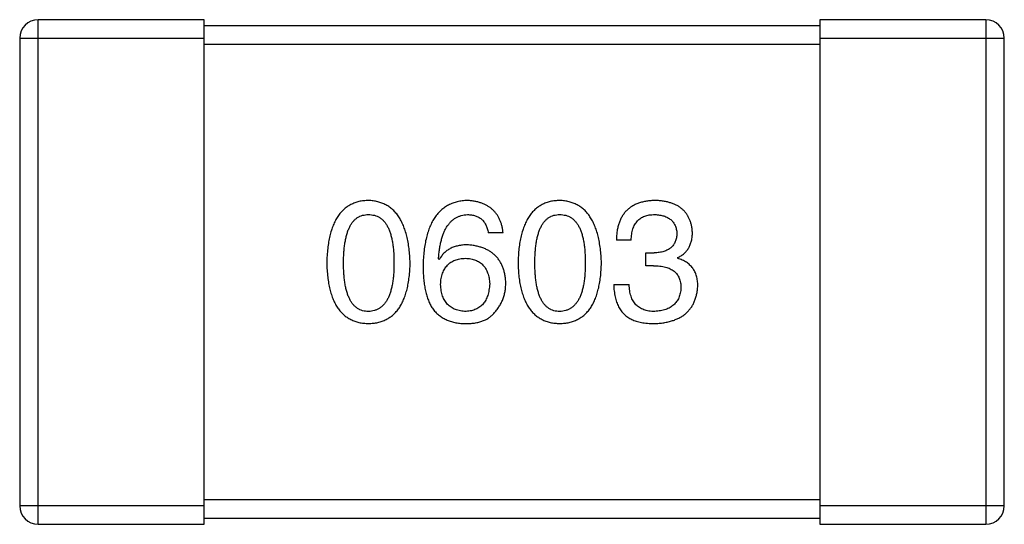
# Model space of a CAD drawing. Header units: millimetres. Extents: x 42 to 554, y 166 to 335.
# Tile 268 of 410: x 402.65 to 404.25, y 277.976 to 278.796. Entities that reach past the tile are written whole.
import ezdxf

# ---------------------------------------------------------------- set-up
doc = ezdxf.new("R2010")
doc.units = ezdxf.units.MM
doc.header["$LTSCALE"] = 30.734
doc.layers.get('0').update_dxf_attribs({"linetype": 'CONTINUOUS'})

msp = doc.modelspace()

# ---------------------------------------------------------------- linework, layer by layer
at = {"linetype": 'Continuous'}
for p, q in [((402.6805, 277.9757), (402.6805, 278.7957)), ((402.9505, 278.7957), (402.6805, 278.7957)), ((402.9505, 277.9757), (402.9505, 278.7957)), ((403.9505, 278.7857), (402.9505, 278.7857)), ((403.9505, 278.7957), (403.9505, 277.9757)), ((404.2205, 278.7957), (403.9505, 278.7957)), ((404.2205, 278.7957), (404.2205, 277.9757)), ((402.6505, 278.7657), (402.6505, 278.0057)), ((402.6505, 278.7657), (402.9505, 278.7657)), ((402.9505, 278.7557), (403.9505, 278.7557)), ((403.9505, 278.7657), (404.2505, 278.7657)), ((404.2505, 278.0057), (404.2505, 278.7657)), ((403.436, 278.4495), (403.412, 278.4495)), ((403.6442, 278.4375), (403.6201, 278.4375)), ((403.6682, 278.3959), (403.6682, 278.4167)), ((403.6682, 278.4167), (403.6813, 278.4167)), ((403.3322, 278.4058), (403.3311, 278.4069)), ((403.7196, 278.4091), (403.7196, 278.408)), ((403.6802, 278.3959), (403.6682, 278.3959)), ((403.6157, 278.3653), (403.6409, 278.3653)), ((402.9505, 278.0057), (402.6505, 278.0057)), ((403.9505, 278.0157), (402.9505, 278.0157)), ((404.2505, 278.0057), (403.9505, 278.0057)), ((402.9505, 277.9857), (403.9505, 277.9857)), ((402.6805, 277.9757), (402.9505, 277.9757)), ((403.9505, 277.9757), (404.2205, 277.9757))]:
    msp.add_line(p, q, dxfattribs=at)
for centre, start, end in [((402.6805, 278.7657), 90, 180), ((404.2205, 278.7657), 0, 90), ((402.6805, 278.0057), 180, 270), ((404.2205, 278.0057), 270, 0)]:
    msp.add_arc(centre, 0.03, start, end, dxfattribs=at)
for points, knots in [([(403.2172, 278.502), (403.2146, 278.5018), (403.2094, 278.5016), (403.2019, 278.5003), (403.1949, 278.4982), (403.1883, 278.4953), (403.1823, 278.4917), (403.1768, 278.4872), (403.1718, 278.482), (403.1673, 278.476), (403.1633, 278.4692), (403.1598, 278.4616), (403.1568, 278.4533), (403.1544, 278.4442), (403.1523, 278.4343), (403.1509, 278.4237), (403.1498, 278.4123), (403.1496, 278.4044), (403.1494, 278.4003)], [0, 0, 0, 0, 0.057911, 0.113262, 0.165956, 0.217443, 0.268511, 0.319665, 0.372, 0.426129, 0.483365, 0.543779, 0.607756, 0.676562, 0.749704, 0.827713, 0.911177, 1, 1, 1, 1]), ([(403.285, 278.4003), (403.2848, 278.4043), (403.2844, 278.4121), (403.2833, 278.4234), (403.2817, 278.434), (403.2796, 278.4438), (403.2771, 278.4528), (403.2741, 278.4611), (403.2706, 278.4686), (403.2666, 278.4754), (403.2621, 278.4814), (403.2571, 278.4867), (403.2516, 278.4912), (403.2457, 278.4949), (403.2392, 278.4978), (403.2323, 278.5001), (403.2249, 278.5015), (403.2198, 278.5018), (403.2172, 278.502)], [0, 0, 0, 0, 0.088475, 0.171606, 0.249595, 0.322626, 0.391327, 0.455765, 0.516374, 0.573675, 0.628522, 0.681161, 0.732559, 0.783563, 0.83504, 0.887639, 0.942585, 1, 1, 1, 1]), ([(403.3781, 278.502), (403.3753, 278.5018), (403.3697, 278.5014), (403.3617, 278.5), (403.3543, 278.4977), (403.3473, 278.4947), (403.3409, 278.4908), (403.335, 278.4861), (403.3297, 278.4806), (403.3249, 278.4743), (403.3207, 278.4673), (403.317, 278.4594), (403.3138, 278.4508), (403.3112, 278.4413), (403.309, 278.4311), (403.3075, 278.4201), (403.3063, 278.4083), (403.3061, 278.4001), (403.306, 278.3959)], [0, 0, 0, 0, 0.058957, 0.115262, 0.16907, 0.221312, 0.273147, 0.324961, 0.377649, 0.432026, 0.488925, 0.549039, 0.612912, 0.680653, 0.753056, 0.830314, 0.912483, 1, 1, 1, 1]), ([(403.436, 278.4495), (403.4358, 278.4515), (403.4353, 278.4554), (403.434, 278.461), (403.4325, 278.4663), (403.4305, 278.4712), (403.4281, 278.4758), (403.4254, 278.4799), (403.4223, 278.4838), (403.4189, 278.4873), (403.415, 278.4904), (403.4109, 278.4931), (403.4063, 278.4955), (403.4013, 278.4975), (403.3961, 278.4992), (403.3904, 278.5005), (403.3844, 278.5014), (403.3802, 278.5018), (403.3781, 278.502)], [0, 0, 0, 0, 0.06947, 0.136096, 0.199592, 0.260665, 0.319672, 0.377156, 0.433415, 0.489984, 0.546535, 0.604276, 0.663499, 0.725182, 0.788953, 0.855683, 0.926216, 1, 1, 1, 1]), ([(403.5281, 278.502), (403.5254, 278.5018), (403.5202, 278.5016), (403.5127, 278.5003), (403.5057, 278.4982), (403.4992, 278.4953), (403.4932, 278.4917), (403.4877, 278.4872), (403.4826, 278.482), (403.4782, 278.476), (403.4742, 278.4692), (403.4707, 278.4616), (403.4677, 278.4533), (403.4652, 278.4442), (403.4632, 278.4343), (403.4617, 278.4237), (403.4607, 278.4123), (403.4604, 278.4044), (403.4603, 278.4003)], [0, 0, 0, 0, 0.057911, 0.113262, 0.165956, 0.217443, 0.268511, 0.319665, 0.372, 0.426129, 0.483365, 0.543779, 0.607756, 0.676562, 0.749704, 0.827713, 0.911177, 1, 1, 1, 1]), ([(403.5958, 278.4003), (403.5957, 278.4043), (403.5953, 278.4121), (403.5942, 278.4234), (403.5926, 278.434), (403.5905, 278.4438), (403.588, 278.4528), (403.585, 278.4611), (403.5814, 278.4686), (403.5774, 278.4754), (403.5729, 278.4814), (403.568, 278.4867), (403.5625, 278.4912), (403.5565, 278.4949), (403.5501, 278.4978), (403.5432, 278.5001), (403.5358, 278.5015), (403.5307, 278.5018), (403.5281, 278.502)], [0, 0, 0, 0, 0.088475, 0.171606, 0.249595, 0.322626, 0.391327, 0.455765, 0.516374, 0.573675, 0.628522, 0.681161, 0.732559, 0.783563, 0.83504, 0.887639, 0.942585, 1, 1, 1, 1]), ([(403.6835, 278.502), (403.681, 278.5019), (403.6761, 278.5017), (403.669, 278.5008), (403.6624, 278.4995), (403.6562, 278.4976), (403.6506, 278.4953), (403.6454, 278.4925), (403.6406, 278.4892), (403.6364, 278.4854), (403.6327, 278.4811), (403.6294, 278.4763), (403.6267, 278.471), (403.6243, 278.4652), (403.6225, 278.459), (403.6212, 278.4522), (403.6204, 278.445), (403.6202, 278.44), (403.6201, 278.4375)], [0, 0, 0, 0, 0.073232, 0.142595, 0.207997, 0.270074, 0.329156, 0.386529, 0.441846, 0.496976, 0.551877, 0.607941, 0.665637, 0.725446, 0.788542, 0.855101, 0.925196, 1, 1, 1, 1]), ([(403.7436, 278.4506), (403.7434, 278.4526), (403.7431, 278.4565), (403.7421, 278.4621), (403.7406, 278.4673), (403.7387, 278.4722), (403.7364, 278.4767), (403.7337, 278.4809), (403.7306, 278.4847), (403.727, 278.4881), (403.723, 278.4912), (403.7186, 278.4938), (403.7138, 278.4961), (403.7085, 278.498), (403.7028, 278.4996), (403.6968, 278.5007), (403.6903, 278.5016), (403.6858, 278.5018), (403.6835, 278.502)], [0, 0, 0, 0, 0.067521, 0.132139, 0.193339, 0.252064, 0.309083, 0.364848, 0.420021, 0.475612, 0.532002, 0.589602, 0.649896, 0.712634, 0.778603, 0.848416, 0.922155, 1, 1, 1, 1]), ([(403.1768, 278.4003), (403.1768, 278.4035), (403.1768, 278.4096), (403.1773, 278.4186), (403.1781, 278.4269), (403.1792, 278.4346), (403.1807, 278.4416), (403.1823, 278.4481), (403.1844, 278.454), (403.1867, 278.4592), (403.1894, 278.4639), (403.1924, 278.468), (403.1958, 278.4714), (403.1994, 278.4742), (403.2034, 278.4764), (403.2077, 278.4779), (403.2124, 278.4788), (403.2156, 278.4789), (403.2172, 278.479)], [0, 0, 0, 0, 0.096452, 0.187278, 0.271765, 0.350519, 0.423437, 0.491321, 0.554011, 0.612224, 0.666281, 0.717003, 0.764884, 0.811423, 0.856783, 0.902993, 0.950236, 1, 1, 1, 1]), ([(403.2172, 278.479), (403.2189, 278.4789), (403.2221, 278.4788), (403.2269, 278.4779), (403.2313, 278.4764), (403.2355, 278.4742), (403.2392, 278.4714), (403.2427, 278.468), (403.2457, 278.4639), (403.2485, 278.4593), (403.2509, 278.454), (403.253, 278.4481), (403.2548, 278.4417), (403.2562, 278.4346), (403.2574, 278.4269), (403.2582, 278.4186), (403.2586, 278.4096), (403.2587, 278.4035), (403.2587, 278.4003)], [0, 0, 0, 0, 0.050604, 0.098688, 0.145699, 0.191791, 0.238625, 0.286717, 0.337546, 0.391814, 0.449755, 0.512106, 0.579685, 0.652048, 0.730262, 0.814146, 0.904281, 1, 1, 1, 1]), ([(403.3311, 278.4069), (403.3313, 278.4097), (403.3317, 278.4152), (403.3327, 278.4231), (403.334, 278.4306), (403.3356, 278.4375), (403.3375, 278.4439), (403.3396, 278.4497), (403.3421, 278.4551), (403.3449, 278.4599), (403.348, 278.4641), (403.3514, 278.4679), (403.3551, 278.4711), (403.3591, 278.4737), (403.3634, 278.4759), (403.3681, 278.4775), (403.373, 278.4786), (403.3764, 278.4789), (403.3781, 278.479)], [0, 0, 0, 0, 0.089218, 0.173709, 0.252753, 0.326963, 0.397099, 0.462534, 0.524018, 0.582178, 0.637235, 0.689955, 0.741228, 0.791618, 0.841661, 0.892925, 0.945259, 1, 1, 1, 1]), ([(403.3781, 278.479), (403.3804, 278.4789), (403.3847, 278.4788), (403.3908, 278.4773), (403.3962, 278.475), (403.4009, 278.4718), (403.4049, 278.4675), (403.408, 278.4623), (403.4105, 278.4563), (403.4115, 278.4518), (403.412, 278.4495)], [0, 0, 0, 0, 0.136586, 0.261496, 0.378089, 0.490612, 0.605522, 0.725767, 0.8561, 1, 1, 1, 1]), ([(403.4876, 278.4003), (403.4877, 278.4035), (403.4877, 278.4096), (403.4882, 278.4186), (403.489, 278.4269), (403.49, 278.4346), (403.4915, 278.4416), (403.4932, 278.4481), (403.4952, 278.454), (403.4976, 278.4592), (403.5003, 278.4639), (403.5033, 278.468), (403.5066, 278.4714), (403.5103, 278.4742), (403.5143, 278.4764), (403.5186, 278.4779), (403.5232, 278.4788), (403.5264, 278.4789), (403.5281, 278.479)], [0, 0, 0, 0, 0.096452, 0.187278, 0.271765, 0.350519, 0.423437, 0.491321, 0.554011, 0.612224, 0.666281, 0.717003, 0.764884, 0.811423, 0.856783, 0.902993, 0.950236, 1, 1, 1, 1]), ([(403.5281, 278.479), (403.5297, 278.4789), (403.533, 278.4788), (403.5378, 278.4779), (403.5422, 278.4764), (403.5463, 278.4742), (403.5501, 278.4714), (403.5535, 278.468), (403.5566, 278.4639), (403.5594, 278.4593), (403.5618, 278.454), (403.5639, 278.4481), (403.5657, 278.4417), (403.5671, 278.4346), (403.5682, 278.4269), (403.569, 278.4186), (403.5695, 278.4096), (403.5696, 278.4035), (403.5696, 278.4003)], [0, 0, 0, 0, 0.050604, 0.098688, 0.145699, 0.191791, 0.238625, 0.286717, 0.337546, 0.391814, 0.449755, 0.512106, 0.579685, 0.652048, 0.730262, 0.814146, 0.904281, 1, 1, 1, 1]), ([(403.6442, 278.4375), (403.6442, 278.4391), (403.6444, 278.4424), (403.645, 278.4471), (403.6457, 278.4515), (403.6469, 278.4556), (403.6483, 278.4593), (403.65, 278.4627), (403.6519, 278.4659), (403.6542, 278.4687), (403.6567, 278.4711), (403.6596, 278.4732), (403.6627, 278.475), (403.6661, 278.4765), (403.6698, 278.4776), (403.6737, 278.4784), (403.678, 278.4789), (403.6809, 278.479), (403.6824, 278.479)], [0, 0, 0, 0, 0.078134, 0.15164, 0.221358, 0.286689, 0.348614, 0.407697, 0.464247, 0.520153, 0.574432, 0.629291, 0.684538, 0.742032, 0.801329, 0.863637, 0.930123, 1, 1, 1, 1]), ([(403.6824, 278.479), (403.6838, 278.4789), (403.6865, 278.4788), (403.6903, 278.4783), (403.6939, 278.4776), (403.6973, 278.4768), (403.7005, 278.4756), (403.7034, 278.4742), (403.706, 278.4727), (403.7084, 278.4709), (403.7106, 278.4689), (403.7124, 278.4665), (403.7141, 278.4641), (403.7155, 278.4614), (403.7166, 278.4584), (403.7175, 278.4553), (403.7181, 278.4519), (403.7184, 278.4496), (403.7185, 278.4484)], [0, 0, 0, 0, 0.078051, 0.151197, 0.220412, 0.286742, 0.34933, 0.409464, 0.467368, 0.52298, 0.578639, 0.633998, 0.690142, 0.746855, 0.805868, 0.867776, 0.932345, 1, 1, 1, 1]), ([(403.7185, 278.4484), (403.7184, 278.4472), (403.7183, 278.4447), (403.7177, 278.4412), (403.7169, 278.438), (403.7158, 278.435), (403.7145, 278.4322), (403.7128, 278.4296), (403.7109, 278.4272), (403.7087, 278.4251), (403.7062, 278.4232), (403.7034, 278.4216), (403.7004, 278.4202), (403.6971, 278.419), (403.6936, 278.4181), (403.6897, 278.4174), (403.6856, 278.4169), (403.6828, 278.4168), (403.6813, 278.4167)], [0, 0, 0, 0, 0.067741, 0.131599, 0.192143, 0.249977, 0.306453, 0.361639, 0.416449, 0.471489, 0.527582, 0.584873, 0.644974, 0.70814, 0.77492, 0.845909, 0.920585, 1, 1, 1, 1]), ([(403.7196, 278.4091), (403.7215, 278.41), (403.7252, 278.4119), (403.7302, 278.4156), (403.7343, 278.4199), (403.7378, 278.4249), (403.7404, 278.4304), (403.7423, 278.4366), (403.7434, 278.4434), (403.7436, 278.4481), (403.7436, 278.4506)], [0, 0, 0, 0, 0.125227, 0.244792, 0.361427, 0.478215, 0.59667, 0.722058, 0.856314, 1, 1, 1, 1]), ([(403.3781, 278.4298), (403.3755, 278.4298), (403.3704, 278.4296), (403.363, 278.4285), (403.3563, 278.4266), (403.3502, 278.424), (403.3447, 278.4206), (403.3398, 278.4164), (403.3356, 278.4114), (403.3333, 278.4077), (403.3322, 278.4058)], [0, 0, 0, 0, 0.144617, 0.279572, 0.40596, 0.526097, 0.64389, 0.760003, 0.877724, 1, 1, 1, 1]), ([(403.4404, 278.3675), (403.4403, 278.3699), (403.44, 278.3744), (403.439, 278.3811), (403.4376, 278.3873), (403.4358, 278.3931), (403.4335, 278.3985), (403.4307, 278.4034), (403.4275, 278.408), (403.4238, 278.4121), (403.4196, 278.4158), (403.4151, 278.4192), (403.41, 278.4219), (403.4045, 278.4244), (403.3985, 278.4264), (403.3921, 278.428), (403.3853, 278.4292), (403.3805, 278.4296), (403.3781, 278.4298)], [0, 0, 0, 0, 0.071527, 0.139094, 0.20346, 0.264939, 0.323904, 0.381383, 0.437591, 0.493343, 0.549401, 0.606085, 0.664838, 0.725424, 0.788712, 0.855452, 0.925772, 1, 1, 1, 1]), ([(403.1494, 278.4003), (403.1496, 278.3964), (403.1498, 278.3888), (403.1509, 278.3777), (403.1523, 278.3674), (403.1544, 278.3579), (403.1568, 278.3491), (403.1598, 278.341), (403.1633, 278.3337), (403.1673, 278.3271), (403.1718, 278.3213), (403.1768, 278.3162), (403.1823, 278.3119), (403.1883, 278.3084), (403.1949, 278.3056), (403.2019, 278.3036), (403.2094, 278.3023), (403.2146, 278.3021), (403.2172, 278.302)], [0, 0, 0, 0, 0.087693, 0.170223, 0.247496, 0.319826, 0.387768, 0.451403, 0.511459, 0.568358, 0.622671, 0.675251, 0.726739, 0.778422, 0.830759, 0.884394, 0.940865, 1, 1, 1, 1]), ([(403.2172, 278.3216), (403.2156, 278.3217), (403.2124, 278.3218), (403.2077, 278.3227), (403.2034, 278.3242), (403.1994, 278.3265), (403.1958, 278.3293), (403.1924, 278.3327), (403.1894, 278.3367), (403.1867, 278.3414), (403.1844, 278.3466), (403.1823, 278.3525), (403.1806, 278.359), (403.1792, 278.3661), (403.1781, 278.3738), (403.1773, 278.3821), (403.1768, 278.391), (403.1768, 278.3971), (403.1768, 278.4003)], [0, 0, 0, 0, 0.049766, 0.097012, 0.143225, 0.188786, 0.235079, 0.282962, 0.333687, 0.387747, 0.445963, 0.508657, 0.576545, 0.649868, 0.72822, 0.812712, 0.903543, 1, 1, 1, 1]), ([(403.2172, 278.302), (403.2199, 278.3021), (403.225, 278.3023), (403.2325, 278.3036), (403.2395, 278.3056), (403.2461, 278.3084), (403.2521, 278.3119), (403.2576, 278.3162), (403.2626, 278.3213), (403.2671, 278.3271), (403.2711, 278.3337), (403.2746, 278.341), (403.2776, 278.3491), (403.28, 278.3579), (403.2821, 278.3674), (403.2835, 278.3777), (403.2846, 278.3888), (403.2848, 278.3964), (403.285, 278.4003)], [0, 0, 0, 0, 0.059134, 0.115603, 0.169236, 0.221572, 0.273254, 0.32474, 0.377319, 0.431815, 0.488555, 0.548609, 0.612242, 0.680182, 0.75251, 0.829782, 0.91231, 1, 1, 1, 1]), ([(403.2587, 278.4003), (403.2587, 278.3972), (403.2586, 278.3911), (403.2582, 278.3823), (403.2574, 278.3741), (403.2562, 278.3665), (403.2548, 278.3594), (403.253, 278.353), (403.2509, 278.3472), (403.2485, 278.3419), (403.2457, 278.3373), (403.2426, 278.3332), (403.2392, 278.3297), (403.2354, 278.3269), (403.2313, 278.3246), (403.2269, 278.323), (403.2222, 278.3219), (403.2189, 278.3217), (403.2172, 278.3216)], [0, 0, 0, 0, 0.094834, 0.184067, 0.267029, 0.344713, 0.417334, 0.484367, 0.546941, 0.604717, 0.65953, 0.710539, 0.759381, 0.806382, 0.853027, 0.900623, 0.949121, 1, 1, 1, 1]), ([(403.3344, 278.3653), (403.3345, 278.367), (403.3347, 278.3703), (403.3354, 278.375), (403.3364, 278.3794), (403.3377, 278.3835), (403.3392, 278.3873), (403.341, 278.3908), (403.3431, 278.394), (403.3456, 278.3968), (403.3482, 278.3993), (403.3512, 278.4015), (403.3544, 278.4034), (403.358, 278.405), (403.3618, 278.4062), (403.3659, 278.4071), (403.3703, 278.4078), (403.3733, 278.4079), (403.3748, 278.408)], [0, 0, 0, 0, 0.076072, 0.148369, 0.216753, 0.281358, 0.342792, 0.401604, 0.458929, 0.514444, 0.569818, 0.625343, 0.681554, 0.739608, 0.800134, 0.863477, 0.929547, 1, 1, 1, 1]), ([(403.3748, 278.408), (403.3763, 278.4079), (403.3793, 278.4078), (403.3835, 278.4071), (403.3875, 278.4063), (403.3912, 278.4051), (403.3946, 278.4035), (403.3978, 278.4017), (403.4007, 278.3995), (403.4033, 278.3971), (403.4056, 278.3943), (403.4077, 278.3912), (403.4095, 278.3878), (403.411, 278.3841), (403.4122, 278.3801), (403.4132, 278.3759), (403.4138, 278.3713), (403.4141, 278.3681), (403.4142, 278.3664)], [0, 0, 0, 0, 0.069884, 0.136529, 0.199638, 0.259844, 0.317774, 0.374356, 0.430026, 0.485148, 0.5409, 0.597889, 0.657472, 0.718614, 0.783613, 0.85129, 0.923712, 1, 1, 1, 1]), ([(403.4603, 278.4003), (403.4604, 278.3964), (403.4607, 278.3888), (403.4617, 278.3777), (403.4632, 278.3674), (403.4652, 278.3579), (403.4677, 278.3491), (403.4707, 278.341), (403.4742, 278.3337), (403.4782, 278.3271), (403.4826, 278.3213), (403.4877, 278.3162), (403.4932, 278.3119), (403.4992, 278.3084), (403.5057, 278.3056), (403.5127, 278.3036), (403.5202, 278.3023), (403.5254, 278.3021), (403.5281, 278.302)], [0, 0, 0, 0, 0.087693, 0.170223, 0.247496, 0.319826, 0.387768, 0.451403, 0.511459, 0.568358, 0.622671, 0.675251, 0.726739, 0.778422, 0.830759, 0.884394, 0.940865, 1, 1, 1, 1]), ([(403.5281, 278.3216), (403.5264, 278.3217), (403.5232, 278.3218), (403.5186, 278.3227), (403.5143, 278.3242), (403.5103, 278.3265), (403.5066, 278.3293), (403.5033, 278.3327), (403.5003, 278.3367), (403.4976, 278.3414), (403.4952, 278.3466), (403.4932, 278.3525), (403.4915, 278.359), (403.49, 278.3661), (403.489, 278.3738), (403.4882, 278.3821), (403.4877, 278.391), (403.4877, 278.3971), (403.4876, 278.4003)], [0, 0, 0, 0, 0.049766, 0.097012, 0.143225, 0.188786, 0.235079, 0.282962, 0.333687, 0.387747, 0.445963, 0.508657, 0.576545, 0.649868, 0.72822, 0.812712, 0.903543, 1, 1, 1, 1]), ([(403.5281, 278.302), (403.5307, 278.3021), (403.5359, 278.3023), (403.5434, 278.3036), (403.5504, 278.3056), (403.5569, 278.3084), (403.563, 278.3119), (403.5685, 278.3162), (403.5735, 278.3213), (403.578, 278.3271), (403.582, 278.3337), (403.5854, 278.341), (403.5884, 278.3491), (403.5909, 278.3579), (403.5929, 278.3674), (403.5944, 278.3777), (403.5954, 278.3888), (403.5957, 278.3964), (403.5958, 278.4003)], [0, 0, 0, 0, 0.059134, 0.115603, 0.169236, 0.221572, 0.273254, 0.32474, 0.377319, 0.431815, 0.488555, 0.548609, 0.612242, 0.680182, 0.75251, 0.829782, 0.91231, 1, 1, 1, 1]), ([(403.5696, 278.4003), (403.5696, 278.3972), (403.5695, 278.3911), (403.569, 278.3823), (403.5682, 278.3741), (403.5671, 278.3665), (403.5657, 278.3594), (403.5639, 278.353), (403.5618, 278.3472), (403.5594, 278.3419), (403.5566, 278.3373), (403.5535, 278.3332), (403.5501, 278.3297), (403.5463, 278.3269), (403.5422, 278.3246), (403.5378, 278.323), (403.533, 278.3219), (403.5297, 278.3217), (403.5281, 278.3216)], [0, 0, 0, 0, 0.094834, 0.184067, 0.267029, 0.344713, 0.417334, 0.484367, 0.546941, 0.604717, 0.65953, 0.710539, 0.759381, 0.806382, 0.853027, 0.900623, 0.949121, 1, 1, 1, 1]), ([(403.7524, 278.3632), (403.7523, 278.3646), (403.7523, 278.3674), (403.7519, 278.3714), (403.7513, 278.3753), (403.7503, 278.379), (403.7492, 278.3825), (403.7478, 278.3859), (403.7461, 278.389), (403.7442, 278.3919), (403.742, 278.3946), (403.7396, 278.3971), (403.7369, 278.3994), (403.7339, 278.4016), (403.7307, 278.4034), (403.7272, 278.4052), (403.7235, 278.4067), (403.7209, 278.4075), (403.7196, 278.408)], [0, 0, 0, 0, 0.071215, 0.138707, 0.20396, 0.266995, 0.327734, 0.387609, 0.445602, 0.503345, 0.561136, 0.618597, 0.677672, 0.738255, 0.799989, 0.863961, 0.930555, 1, 1, 1, 1]), ([(403.306, 278.3959), (403.306, 278.3924), (403.3061, 278.3855), (403.3068, 278.3755), (403.3078, 278.3661), (403.3094, 278.3573), (403.3114, 278.3491), (403.3138, 278.3415), (403.3167, 278.3346), (403.319, 278.3303), (403.3202, 278.3282)], [0, 0, 0, 0, 0.151498, 0.29521, 0.430242, 0.557137, 0.677306, 0.790845, 0.898111, 1, 1, 1, 1]), ([(403.6802, 278.3959), (403.682, 278.3959), (403.6855, 278.3959), (403.6906, 278.3954), (403.6954, 278.3948), (403.6997, 278.3937), (403.7038, 278.3925), (403.7075, 278.391), (403.7109, 278.3891), (403.7138, 278.387), (403.7165, 278.3846), (403.7188, 278.3819), (403.7207, 278.3789), (403.7223, 278.3757), (403.7235, 278.3721), (403.7244, 278.3683), (403.725, 278.3642), (403.725, 278.3613), (403.725, 278.3599)], [0, 0, 0, 0, 0.082495, 0.159728, 0.232496, 0.300725, 0.365163, 0.425859, 0.483728, 0.538892, 0.592921, 0.646195, 0.699968, 0.754746, 0.811387, 0.870806, 0.933482, 1, 1, 1, 1]), ([(403.3759, 278.3216), (403.3743, 278.3217), (403.3712, 278.3218), (403.3667, 278.3225), (403.3625, 278.3234), (403.3586, 278.3247), (403.3549, 278.3263), (403.3516, 278.3282), (403.3485, 278.3305), (403.3458, 278.3331), (403.3433, 278.336), (403.3412, 278.3392), (403.3393, 278.3428), (403.3377, 278.3467), (403.3365, 278.3509), (403.3355, 278.3554), (403.3347, 278.3603), (403.3345, 278.3636), (403.3344, 278.3653)], [0, 0, 0, 0, 0.070403, 0.137196, 0.200053, 0.260887, 0.31876, 0.37535, 0.430743, 0.485927, 0.541678, 0.598832, 0.657726, 0.719441, 0.783504, 0.851852, 0.923533, 1, 1, 1, 1]), ([(403.4142, 278.3664), (403.4141, 278.3647), (403.4138, 278.3613), (403.4131, 278.3565), (403.4122, 278.3519), (403.411, 278.3477), (403.4096, 278.3438), (403.4078, 278.3402), (403.4059, 278.3369), (403.4036, 278.3339), (403.401, 278.3312), (403.3982, 278.3289), (403.3952, 278.3269), (403.3918, 278.3252), (403.3882, 278.3238), (403.3844, 278.3227), (403.3802, 278.322), (403.3774, 278.3218), (403.3759, 278.3216)], [0, 0, 0, 0, 0.078863, 0.153308, 0.223539, 0.289857, 0.35341, 0.413572, 0.471721, 0.528235, 0.584279, 0.638781, 0.69466, 0.751251, 0.809198, 0.869697, 0.933318, 1, 1, 1, 1]), ([(403.4207, 278.3183), (403.4223, 278.3201), (403.4254, 278.3235), (403.4294, 278.3291), (403.4328, 278.3349), (403.4356, 278.341), (403.4377, 278.3473), (403.4393, 278.3538), (403.4402, 278.3606), (403.4403, 278.3652), (403.4404, 278.3675)], [0, 0, 0, 0, 0.129393, 0.255335, 0.378531, 0.500878, 0.622934, 0.746191, 0.87096, 1, 1, 1, 1]), ([(403.6157, 278.3653), (403.6158, 278.3636), (403.6159, 278.3601), (403.6164, 278.355), (403.6171, 278.3501), (403.6179, 278.3454), (403.6191, 278.341), (403.6203, 278.3369), (403.6219, 278.333), (403.6236, 278.3293), (403.6256, 278.3258), (403.6277, 278.3226), (403.6301, 278.3197), (403.6327, 278.3169), (403.6355, 278.3144), (403.6386, 278.3122), (403.6418, 278.3102), (403.6441, 278.3091), (403.6453, 278.3085)], [0, 0, 0, 0, 0.078937, 0.154495, 0.226898, 0.296844, 0.363348, 0.427781, 0.48946, 0.549586, 0.607902, 0.664733, 0.720805, 0.776157, 0.831175, 0.886736, 0.943094, 1, 1, 1, 1]), ([(403.6824, 278.3216), (403.6808, 278.3216), (403.6776, 278.3217), (403.673, 278.3222), (403.6687, 278.3231), (403.6647, 278.3243), (403.661, 278.3258), (403.6576, 278.3277), (403.6545, 278.3299), (403.6517, 278.3325), (403.6493, 278.3355), (403.6471, 278.3387), (403.6453, 278.3423), (403.6438, 278.3463), (403.6426, 278.3506), (403.6417, 278.3552), (403.6411, 278.3601), (403.6409, 278.3636), (403.6409, 278.3653)], [0, 0, 0, 0, 0.071272, 0.13882, 0.201858, 0.262757, 0.320043, 0.376709, 0.431462, 0.486034, 0.541209, 0.597703, 0.65589, 0.717768, 0.782056, 0.850407, 0.92277, 1, 1, 1, 1]), ([(403.6813, 278.302), (403.6841, 278.3021), (403.6894, 278.3023), (403.6971, 278.3032), (403.7044, 278.3047), (403.7111, 278.3065), (403.7173, 278.3087), (403.723, 278.3115), (403.7283, 278.3146), (403.733, 278.3182), (403.7372, 278.3223), (403.7409, 278.3268), (403.7441, 278.3318), (403.7468, 278.3372), (403.749, 278.3431), (403.7506, 278.3494), (403.7518, 278.3561), (403.7522, 278.3608), (403.7524, 278.3632)], [0, 0, 0, 0, 0.078078, 0.151942, 0.221594, 0.28726, 0.350176, 0.409768, 0.467648, 0.523784, 0.578904, 0.634014, 0.689819, 0.746826, 0.805875, 0.867063, 0.931764, 1, 1, 1, 1]), ([(403.725, 278.3599), (403.7249, 278.3584), (403.7247, 278.3556), (403.724, 278.3514), (403.723, 278.3476), (403.7216, 278.344), (403.72, 278.3406), (403.7181, 278.3375), (403.7158, 278.3348), (403.7133, 278.3322), (403.7105, 278.3299), (403.7073, 278.328), (403.7039, 278.3262), (403.7002, 278.3247), (403.6962, 278.3236), (403.6918, 278.3227), (403.6872, 278.322), (403.684, 278.3217), (403.6824, 278.3216)], [0, 0, 0, 0, 0.068514, 0.133941, 0.195994, 0.255362, 0.312994, 0.369441, 0.424687, 0.480522, 0.537148, 0.594801, 0.654411, 0.716817, 0.781981, 0.850498, 0.923306, 1, 1, 1, 1]), ([(403.3202, 278.3282), (403.3217, 278.3262), (403.3246, 278.3222), (403.3298, 278.317), (403.3355, 278.3126), (403.3417, 278.3089), (403.3484, 278.306), (403.3557, 278.3039), (403.3634, 278.3024), (403.3688, 278.3021), (403.3715, 278.302)], [0, 0, 0, 0, 0.125033, 0.246266, 0.36603, 0.485265, 0.606781, 0.732144, 0.862551, 1, 1, 1, 1]), ([(403.3715, 278.302), (403.3744, 278.3019), (403.3798, 278.3018), (403.3876, 278.3024), (403.3947, 278.3036), (403.4012, 278.3054), (403.4071, 278.3077), (403.4123, 278.3106), (403.417, 278.3141), (403.4195, 278.3169), (403.4207, 278.3183)], [0, 0, 0, 0, 0.156782, 0.301945, 0.436395, 0.561474, 0.678489, 0.78853, 0.894967, 1, 1, 1, 1]), ([(403.6453, 278.3085), (403.6464, 278.308), (403.6487, 278.3069), (403.6525, 278.3056), (403.6565, 278.3044), (403.6609, 278.3036), (403.6656, 278.3028), (403.6706, 278.3023), (403.6758, 278.302), (403.6795, 278.302), (403.6813, 278.302)], [0, 0, 0, 0, 0.101955, 0.208983, 0.322698, 0.44339, 0.570851, 0.70629, 0.84885, 1, 1, 1, 1])]:
    msp.add_open_spline(points, degree=3, knots=knots, dxfattribs=at)

doc.saveas('drawing.dxf')
